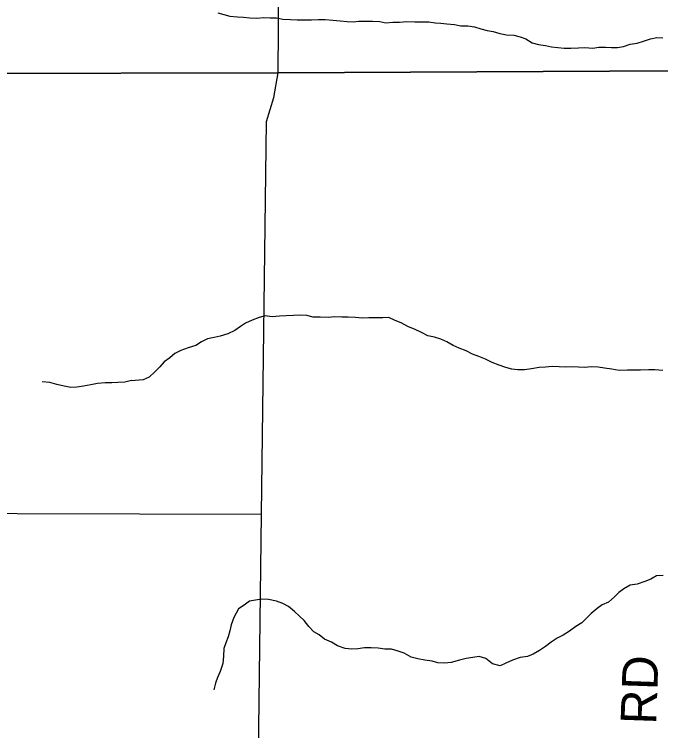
# Model space of a CAD drawing. Extents: x 1857828 to 2277390, y 930619 to 1324581.
# Drawn here: x 2070773 to 2076212, y 1160303 to 1166330 of the extents above; entities that cross this region are included whole.
import ezdxf

# ---------------------------------------------------------------- set-up
doc = ezdxf.new("R2010")
doc.units = 0
for name, color, linetype in [('GM_X_County_Road', 7, 'Continuous'), ('GM_X_County_Road_Text', 7, 'Continuous'), ('GM_X_Minor_River', 7, 'Continuous'), ('GM_X_State_Route', 7, 'Continuous'), ('GM_X_Township', 7, 'Continuous'), ('GM_X_Township_Road', 7, 'Continuous')]:
    doc.layers.add(name, color=color, linetype=linetype)

msp = doc.modelspace()

# ---------------------------------------------------------------- linework, layer by layer
at = {"layer": 'GM_X_County_Road'}
msp.add_lwpolyline([(2062563.1, 1162151.3), (2067712.3, 1162137.8), (2072853.5, 1162123.8)], dxfattribs=at)
at = {"layer": 'GM_X_Minor_River'}
for points in [[(2072486.5, 1166341.9), (2072534.7, 1166327.6), (2072587, 1166315.3), (2072651.4, 1166309), (2072701.7, 1166306.7), (2072756, 1166300.5), (2072812.3, 1166298.2), (2072872.7, 1166302), (2072925, 1166299.7), (2072979.3, 1166299.5), (2073033.6, 1166289.2), (2073097.9, 1166286.9), (2073154.3, 1166284.6), (2073214.6, 1166284.4), (2073275, 1166284.1), (2073333.3, 1166285.8), (2073389.7, 1166285.6), (2073454, 1166281.3), (2073516.4, 1166275), (2073572.7, 1166268.7), (2073623, 1166266.5), (2073673.3, 1166272.3), (2073729.6, 1166272), (2073788, 1166271.8), (2073848.3, 1166269.5), (2073898.6, 1166257.2), (2073959, 1166265), (2074013.3, 1166262.7), (2074075.7, 1166270.5), (2074142.1, 1166268.2), (2074202.4, 1166267.9), (2074260.8, 1166265.7), (2074313.1, 1166259.4), (2074363.3, 1166255.2), (2074413.6, 1166250.9), (2074476, 1166244.6), (2074530.3, 1166234.3), (2074590.6, 1166234.1), (2074644.9, 1166223.8), (2074699.2, 1166207.5), (2074751.4, 1166193.2), (2074803.7, 1166184.9), (2074858, 1166168.6), (2074914.3, 1166158.3), (2074976.7, 1166156), (2075028.9, 1166141.7), (2075077.2, 1166123.4), (2075129.4, 1166089), (2075183.6, 1166076.7), (2075242, 1166068.4), (2075294.2, 1166056.1), (2075346.5, 1166051.9), (2075398.8, 1166045.6), (2075455.2, 1166045.4), (2075521.6, 1166049.1), (2075573.9, 1166050.9), (2075642.3, 1166046.6), (2075692.6, 1166054.4), (2075748.9, 1166054.1), (2075799.2, 1166051.9), (2075849.5, 1166049.7), (2075899.8, 1166059.5), (2075956.2, 1166079.3), (2076014.6, 1166087.1), (2076069, 1166104.9), (2076127.4, 1166124.8), (2076179.7, 1166134.6), (2076230, 1166132.3)], [(2073873.6, 1163777.7), (2073817.3, 1163777.5), (2073756.9, 1163777.3), (2073702.6, 1163775.1), (2073642.2, 1163778.9), (2073581.9, 1163782.7), (2073529.5, 1163782.5), (2073469.2, 1163784.3), (2073414.9, 1163780.1), (2073346.5, 1163781.9), (2073288.1, 1163781.6), (2073235.7, 1163797.5), (2073183.4, 1163799.3), (2073123.1, 1163795.1), (2073060.7, 1163792.9), (2073004.4, 1163790.7), (2072944.1, 1163786.4), (2072883.7, 1163794.3), (2072833.4, 1163780), (2072775.2, 1163757.7), (2072719, 1163731.4), (2072674.9, 1163703.1), (2072628.8, 1163668.8), (2072570.6, 1163642.5), (2072504.3, 1163622.2), (2072454, 1163612), (2072399.8, 1163599.7), (2072347.6, 1163575.4), (2072299.5, 1163543.1), (2072235.2, 1163524.8), (2072174.9, 1163500.5), (2072122.7, 1163476.2), (2072082.7, 1163439.9), (2072034.6, 1163405.6), (2071996.6, 1163363.3), (2071954.5, 1163321), (2071908.5, 1163278.6), (2071858.3, 1163254.3), (2071755.9, 1163247.9)], [(2076229.8, 1163332.2), (2076163.4, 1163338), (2076109.1, 1163337.8), (2076042.7, 1163337.6), (2075992.4, 1163335.4), (2075932, 1163335.2), (2075861.6, 1163332.9), (2075801.2, 1163344.8), (2075740.8, 1163352.6), (2075686.4, 1163360.4), (2075628.1, 1163364.2), (2075571.8, 1163360), (2075519.5, 1163361.8), (2075465.1, 1163363.6), (2075410.8, 1163361.4), (2075358.5, 1163363.3), (2075300.1, 1163367.1), (2075241.8, 1163360.8), (2075189.5, 1163358.6), (2075125.2, 1163346.4), (2075066.9, 1163338.1), (2075010.6, 1163337.9), (2074960.2, 1163345.8), (2074909.9, 1163357.6), (2074853.4, 1163379.5), (2074792.9, 1163401.4), (2074738.5, 1163429.3), (2074682, 1163451.2), (2074627.6, 1163471.1), (2074575.2, 1163499.1), (2074516.7, 1163520.9), (2074466.3, 1163544.8), (2074413.8, 1163574.8), (2074361.4, 1163596.7), (2074309, 1163612.6), (2074252.6, 1163624.4), (2074198.1, 1163654.4), (2074145.7, 1163678.3), (2074083.2, 1163704.2), (2074028.7, 1163734.1), (2073978.3, 1163754), (2073925.9, 1163779.9), (2073873.6, 1163777.7)], [(2071759.3, 1163248.7), (2071703.1, 1163236.1), (2071644.9, 1163231.4), (2071594.6, 1163230.9), (2071538.4, 1163230.3), (2071474.1, 1163223.6), (2071416, 1163213), (2071353.8, 1163202.3), (2071299.6, 1163193.7), (2071249.4, 1163191.2), (2071191, 1163200.6), (2071130.5, 1163216), (2071072.1, 1163231.5), (2071007.7, 1163238.8)], [(2076234.5, 1161609), (2076178.2, 1161606.8), (2076130, 1161578.5), (2076077.8, 1161558.2), (2076015.6, 1161535.9), (2075955.3, 1161527.7), (2075903.1, 1161495.4), (2075861, 1161467.1), (2075825, 1161428.8), (2075772.9, 1161384.4), (2075718.7, 1161362.1), (2075676.6, 1161329.9), (2075628.5, 1161289.5), (2075588.5, 1161249.2), (2075548.5, 1161210.9), (2075498.3, 1161178.6), (2075444.2, 1161140.2), (2075392, 1161107.9), (2075341.9, 1161081.6), (2075289.7, 1161049.3), (2075241.6, 1161011), (2075193.5, 1160978.7), (2075139.4, 1160948.3), (2075091.2, 1160928.1), (2075028.8, 1160919.8), (2074966.6, 1160897.5), (2074910.4, 1160871.2), (2074862.2, 1160848.9), (2074797.7, 1160866.8), (2074741.2, 1160910.8), (2074684.8, 1160928.6), (2074632.5, 1160918.4), (2074574.2, 1160910.2), (2074517.9, 1160897.9), (2074449.6, 1160877.6), (2074393.3, 1160871.4), (2074337, 1160873.2), (2074288.6, 1160889.1), (2074228.2, 1160896.9), (2074169.8, 1160906.7), (2074111.4, 1160922.6), (2074052.9, 1160954.5), (2074002.5, 1160972.4), (2073948.1, 1160988.3), (2073889.8, 1160988.1), (2073835.4, 1160997.9), (2073777, 1161001.7), (2073718.7, 1160999.5), (2073664.4, 1160991.3), (2073614.1, 1160989.1), (2073555.7, 1160994.9), (2073491.3, 1161016.8), (2073442.8, 1161046.7), (2073384.3, 1161074.6), (2073337.9, 1161108.6), (2073293.5, 1161134.6), (2073251, 1161178.6), (2073212.5, 1161230.7), (2073174.1, 1161266.7), (2073129.6, 1161306.7), (2073079.1, 1161348.7), (2073032.7, 1161372.6), (2072980.3, 1161392.5), (2072911.8, 1161408.3), (2072853.5, 1161410.1), (2072803.2, 1161401.9), (2072753, 1161391.7), (2072706.9, 1161359.4), (2072660.8, 1161329.1), (2072620.9, 1161256.7), (2072599.1, 1161194.3), (2072587.3, 1161144.1), (2072573.4, 1161093.8), (2072551.5, 1161043.5), (2072535.7, 1160995.3), (2072532, 1160931), (2072526.3, 1160868.7), (2072504.5, 1160802.3), (2072482.6, 1160752.1), (2072464.8, 1160701.8), (2072451, 1160647.5)]]:
    msp.add_lwpolyline(points, dxfattribs=at)
at = {"layer": 'GM_X_State_Route'}
msp.add_lwpolyline([(2072759, 1154479), (2072853.5, 1162123.8), (2072894.3, 1165427), (2072956.1, 1165629.1), (2072992.7, 1165838.3), (2073054.9, 1174012.4), (2073108.7, 1175839.2)], dxfattribs=at)
at = {"layer": 'GM_X_Township'}
msp.add_lwpolyline([(2086535.7, 1189395.6), (2086427.3, 1179814), (2086327.1, 1174394.5), (2086129.9, 1165947.8), (2084192.6, 1165926), (2079125.8, 1165868.9), (2072992.7, 1165838.3), (2067700.4, 1165827.1), (2062587.4, 1165820.8), (2059723, 1165821.7), (2059891.2, 1179592.7), (2060010.5, 1189354.8)], dxfattribs=at)
msp.add_lwpolyline([(2059427, 1142930.1), (2059473.8, 1146652.1), (2059504.7, 1149211.4), (2059567.5, 1154416.5), (2059668.2, 1161839.2), (2059672.5, 1162156.1), (2059723, 1165821.7), (2062587.4, 1165820.8), (2067700.4, 1165827.1), (2072992.7, 1165838.3), (2079125.8, 1165868.9), (2084192.6, 1165926), (2086129.9, 1165947.8), (2086086.7, 1161432.2), (2086019, 1154363.1), (2086009.8, 1153403.4), (2085923.4, 1149180.7), (2085903.9, 1148231.1), (2085902.7, 1148166.4), (2085793.3, 1142829), (2081417, 1142845.8), (2072418.8, 1142880.3), (2061929.5, 1142920.5)], close=True, dxfattribs=at)
at = {"layer": 'GM_X_Township_Road'}
for points in [[(2067700.4, 1165827.1), (2072992.7, 1165838.3)], [(2072992.7, 1165838.3), (2079125.8, 1165868.9)]]:
    msp.add_lwpolyline(points, dxfattribs=at)

# ---------------------------------------------------------------- texts
at = {"layer": 'GM_X_County_Road_Text'}
msp.add_text('RD', height=300, rotation=88.02794, dxfattribs=at).set_placement((2076174.3, 1160352.5))

doc.saveas('drawing.dxf')
